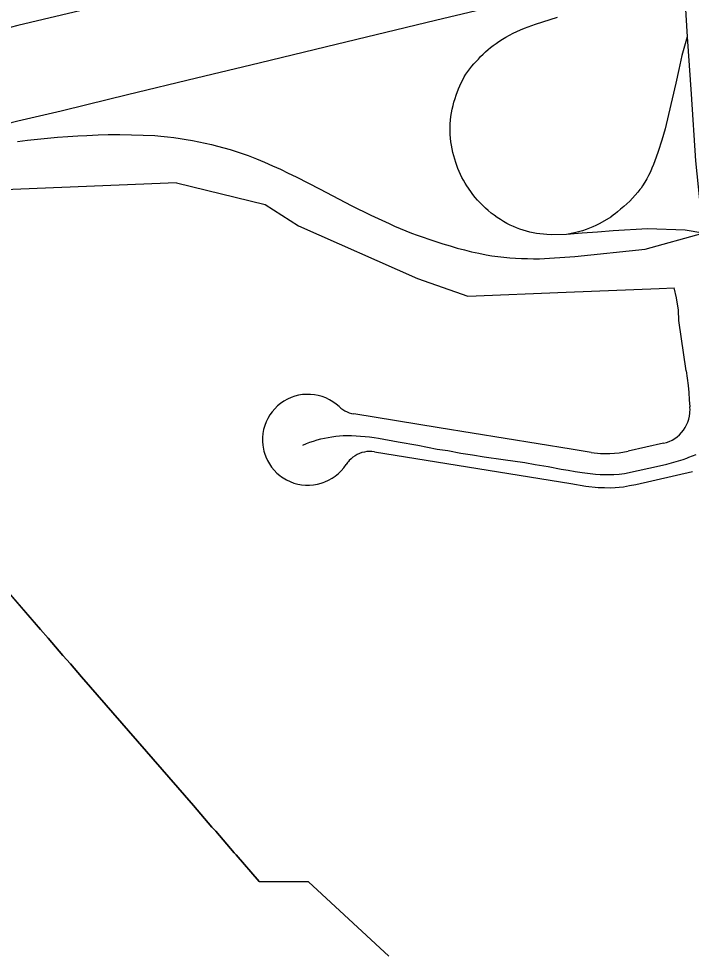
# Model space of a CAD drawing. Extents: x -2233 to 187241, y 4582 to 150524.
# Drawn here: x 106407 to 107590, y 55651 to 57300 of the extents above; entities that cross this region are included whole.
import ezdxf

# ---------------------------------------------------------------- set-up
doc = ezdxf.new("R2010")
doc.units = 0
for name, color, linetype in [('DV_X_Corp_Line', 7, 'Continuous'), ('GE_X_CL_2000', 7, 'Continuous'), ('RW_X_Fee_RW', 7, 'Continuous')]:
    doc.layers.add(name, color=color, linetype=linetype)

msp = doc.modelspace()

# ---------------------------------------------------------------- linework, layer by layer
at = {"layer": 'DV_X_Corp_Line'}
for p, q in [((106445, 56225.3), (106248.1, 56451.9)), ((106445, 56225.3), (106248.1, 56451.9)), ((106248.1, 56451.9), (106445, 56225.3)), ((106248.1, 56451.9), (106445, 56225.3)), ((106458.1, 56210.2), (106445, 56225.3)), ((106458.1, 56210.2), (106445, 56225.3)), ((106445, 56225.3), (106458.1, 56210.2)), ((106445, 56225.3), (106458.1, 56210.2)), ((106464.7, 56202.6), (106458.1, 56210.2)), ((106464.7, 56202.6), (106458.1, 56210.2)), ((106458.1, 56210.2), (106464.7, 56202.6)), ((106458.1, 56210.2), (106464.7, 56202.6)), ((106477.8, 56187.5), (106464.7, 56202.6)), ((106477.8, 56187.5), (106464.7, 56202.6)), ((106464.7, 56202.6), (106477.8, 56187.5)), ((106464.7, 56202.6), (106477.8, 56187.5)), ((106484.3, 56180), (106477.8, 56187.5)), ((106484.3, 56180), (106477.8, 56187.5)), ((106477.8, 56187.5), (106484.3, 56180)), ((106477.8, 56187.5), (106484.3, 56180)), ((106497.5, 56164.9), (106484.3, 56180)), ((106497.5, 56164.9), (106484.3, 56180)), ((106484.3, 56180), (106497.5, 56164.9)), ((106484.3, 56180), (106497.5, 56164.9)), ((106504, 56157.3), (106497.5, 56164.9)), ((106504, 56157.3), (106497.5, 56164.9)), ((106497.5, 56164.9), (106504, 56157.3)), ((106497.5, 56164.9), (106504, 56157.3)), ((106517.1, 56142.2), (106504, 56157.3)), ((106517.1, 56142.2), (106504, 56157.3)), ((106504, 56157.3), (106517.1, 56142.2)), ((106504, 56157.3), (106517.1, 56142.2)), ((106713.9, 55915.8), (106517.1, 56142.2)), ((106713.9, 55915.8), (106517.1, 56142.2)), ((106517.1, 56142.2), (106713.9, 55915.8)), ((106517.1, 56142.2), (106713.9, 55915.8)), ((106727, 55900.7), (106713.9, 55915.8)), ((106727, 55900.7), (106713.9, 55915.8)), ((106713.9, 55915.8), (106727, 55900.7)), ((106713.9, 55915.8), (106727, 55900.7)), ((106733.6, 55893.1), (106727, 55900.7)), ((106733.6, 55893.1), (106727, 55900.7)), ((106727, 55900.7), (106733.6, 55893.1)), ((106727, 55900.7), (106733.6, 55893.1)), ((106746.7, 55878), (106733.6, 55893.1)), ((106746.7, 55878), (106733.6, 55893.1)), ((106733.6, 55893.1), (106746.7, 55878)), ((106733.6, 55893.1), (106746.7, 55878)), ((106753.2, 55870.5), (106746.7, 55878)), ((106753.2, 55870.5), (106746.7, 55878)), ((106746.7, 55878), (106753.2, 55870.5)), ((106746.7, 55878), (106753.2, 55870.5)), ((106766.4, 55855.4), (106753.2, 55870.5)), ((106766.4, 55855.4), (106753.2, 55870.5)), ((106753.2, 55870.5), (106766.4, 55855.4)), ((106753.2, 55870.5), (106766.4, 55855.4)), ((106772.9, 55847.8), (106766.4, 55855.4)), ((106772.9, 55847.8), (106766.4, 55855.4)), ((106766.4, 55855.4), (106772.9, 55847.8)), ((106766.4, 55855.4), (106772.9, 55847.8)), ((106786, 55832.7), (106772.9, 55847.8)), ((106786, 55832.7), (106772.9, 55847.8)), ((106772.9, 55847.8), (106786, 55832.7)), ((106772.9, 55847.8), (106786, 55832.7)), ((106789.3, 55829), (106786, 55832.7)), ((106789.3, 55829), (106786, 55832.7)), ((106786, 55832.7), (106789.3, 55829)), ((106786, 55832.7), (106789.3, 55829)), ((106829.9, 55782.2), (106789.3, 55829)), ((106829.9, 55782.2), (106789.3, 55829)), ((106789.3, 55829), (106829.9, 55782.2)), ((106789.3, 55829), (106829.9, 55782.2)), ((106916.3, 55781.8), (106829.9, 55782.2)), ((106916.3, 55781.8), (106829.9, 55782.2)), ((106829.9, 55782.2), (106916.3, 55781.8)), ((106829.9, 55782.2), (106916.3, 55781.8)), ((107058, 55650.6), (106916.3, 55781.8)), ((107058, 55650.6), (106916.3, 55781.8)), ((106916.3, 55781.8), (107058, 55650.6)), ((106916.3, 55781.8), (107058, 55650.6))]:
    msp.add_line(p, q, dxfattribs=at)
at = {"layer": 'GE_X_CL_2000'}
for points in [[(107555.5, 57708.6), (107560.3, 57629.5), (107561.8, 57607.4), (107564.5, 57567.2), (107566.4, 57539.6), (107572.3, 57446.4), (107575.1, 57401.3), (107577.4, 57364.5), (107577.9, 57355.9), (107583.4, 57268.1)], [(107330, 57518.7), (107260.1, 57500), (107131.4, 57466.3), (107045.2, 57444), (106883, 57402.1), (106761.4, 57373), (106644.1, 57344.7), (106526.6, 57316.8), (106405, 57288.2), (106363.6, 57277.7), (106312.3, 57264.9), (106252.3, 57250), (106184, 57233.3), (106130.1, 57220), (106057.4, 57202.7), (105999.1, 57188.5), (105942.1, 57174.8), (105872.5, 57158.2), (105804.3, 57142), (105697.4, 57119.7)], [(105979.6, 57016.6), (106001.1, 57021.9), (106061.3, 57037.1), (106137.7, 57055.1), (106195.4, 57069.2), (106245.6, 57081.4), (106307.5, 57096), (106363.3, 57109.8), (106405.1, 57120.1), (106481.2, 57138.2), (106526.6, 57149.3), (106597.7, 57166.6), (106719.6, 57195.9), (106829.5, 57222.5), (106948.1, 57250.9), (107140.1, 57297.5), (107295.8, 57334.9)], [(107370.5, 56920.2), (107344.5, 56920.1), (107336.1, 56920.3), (107330, 56920.8), (107324, 56921.4), (107318, 56922.2), (107312, 56923.3), (107306, 56924.6), (107300.1, 56926.1), (107294.3, 56927.9), (107288.5, 56929.8), (107282.9, 56932), (107277.2, 56934.3), (107271.7, 56936.9), (107265.8, 56939.9), (107260, 56943.2), (107254.3, 56946.6), (107248.7, 56950.3), (107243.3, 56954.2), (107238, 56958.2), (107232.8, 56962.5), (107228, 56966.8), (107223.2, 56971.3), (107218.7, 56976), (107214.3, 56980.8), (107210.1, 56985.8), (107206, 56990.9), (107202.1, 56996.1), (107195.2, 57006.2), (107192.2, 57011), (107189.3, 57015.9), (107186.6, 57020.9), (107184, 57026), (107179.5, 57036.4), (107177.6, 57041.8), (107175.8, 57047.2), (107172.4, 57058.7), (107170.8, 57064.9), (107169.4, 57071.1), (107168.3, 57077.3), (107167.3, 57083.6), (107166.6, 57090), (107166.1, 57096.3), (107165.9, 57102.7), (107165.8, 57109), (107166.1, 57115.4), (107166.6, 57121.8), (107167.4, 57128.2), (107168.3, 57134.5), (107169.5, 57140.8), (107171, 57147.1), (107172.6, 57153.3), (107174.5, 57159.4), (107176.6, 57165.5), (107180.8, 57176.9), (107183, 57182.2), (107185.4, 57187.4), (107188, 57192.5), (107190.8, 57197.6), (107193.7, 57202.5), (107196.9, 57207.2), (107200.3, 57211.9), (107203.9, 57216.4), (107207.6, 57220.7), (107211.5, 57224.9), (107215.6, 57229), (107219.6, 57233.4), (107223.8, 57237.6), (107228.1, 57241.7), (107232.6, 57245.7), (107237.2, 57249.5), (107241.9, 57253.2), (107246.8, 57256.7), (107251.7, 57260), (107257.8, 57263.9), (107264, 57267.6), (107270.3, 57271.1), (107276.7, 57274.5), (107283.2, 57277.6), (107289.8, 57280.5), (107296.5, 57283.3), (107303.3, 57285.8), (107316.1, 57290.4), (107328.9, 57294.8), (107341.9, 57298.9), (107354.8, 57302.9)], [(107583.4, 57268.1), (107573.7, 57235.3), (107568.4, 57210.8), (107563, 57186.4), (107550.5, 57131.4), (107544.3, 57106.1), (107541.6, 57096.1), (107538.7, 57086.1), (107532.2, 57066.4), (107528.6, 57056.6), (107526.3, 57050), (107523.8, 57043.5), (107521.1, 57037), (107518.3, 57030.7), (107515.2, 57024.4), (107511.9, 57018.2), (107508.5, 57012.2), (107504.8, 57006.2), (107501.9, 57002), (107500.1, 56999.8), (107496.5, 56994.8), (107491.8, 56989.4), (107487, 56984.2), (107482, 56979.1), (107476.8, 56974.1), (107471.5, 56969.4), (107466, 56964.8), (107460.4, 56960.4), (107456.4, 56957), (107453.5, 56955), (107448.5, 56951.1), (107433.7, 56942.3), (107428.2, 56939.3), (107422.6, 56936.5), (107416.9, 56933.9), (107411.2, 56931.5), (107405.3, 56929.3), (107398.6, 56927), (107391.9, 56925), (107385.1, 56923.2), (107370.5, 56920.2)], [(107583.4, 57268.1), (107590.4, 57167.4), (107597.7, 57050), (107609.4, 56935.7), (107610.7, 56922.7)], [(106404.2, 57084.1), (106421.9, 57086.3), (106439.6, 57088.3), (106457.3, 57090), (106475, 57091.4), (106492.8, 57092.7), (106510.5, 57093.8), (106526.6, 57094.8), (106546.1, 57095.7), (106563.8, 57096.4), (106584.3, 57096.3), (106604.8, 57096), (106625.3, 57095.4), (106645.8, 57094.6), (106656.9, 57093.6), (106668.1, 57092.4), (106679.3, 57091), (106690.4, 57089.4), (106701.5, 57087.6), (106712.5, 57085.6), (106723.5, 57083.4), (106734.6, 57081.1), (106745.7, 57078.6), (106756.6, 57075.9), (106767.6, 57073), (106778.4, 57069.9), (106789.2, 57066.5), (106800, 57062.9), (106810.6, 57059.2), (106824.9, 57053.5), (106839.1, 57047.6), (106853.1, 57041.4), (106867.1, 57035.1), (106881, 57028.5), (106894.8, 57021.8), (106937, 57000.2), (106991.4, 56971.6), (107026.3, 56954.7), (107058.4, 56939.7), (107068.1, 56935.2), (107078, 56930.9), (107087.9, 56926.8), (107098, 56922.9), (107108, 56919.2), (107118.2, 56915.7), (107128.4, 56912.3), (107140.8, 56908.1), (107153.2, 56904), (107165.7, 56900.2), (107178.3, 56896.6), (107190.9, 56893.3), (107203.6, 56890.2), (107216.4, 56887.4), (107229.2, 56884.7), (107239.5, 56883.1), (107249.9, 56881.7), (107260.3, 56880.5), (107270.7, 56879.5), (107281.2, 56878.8), (107291.6, 56878.2), (107302.1, 56877.9), (107312.6, 56877.7), (107323, 56877.8), (107385.2, 56881.6), (107509, 56894.9), (107610.7, 56922.7)], [(107610.7, 56922.7), (107579.9, 56928.2), (107513.3, 56930.6), (107452.6, 56926.6), (107425.5, 56924.8), (107398.4, 56922.7), (107370.5, 56920.2)], [(106906.7, 56550), (106912.9, 56552.5), (106919.1, 56554.9), (106925.4, 56557), (106931.8, 56559), (106938.2, 56560.7), (106944.7, 56562.2), (106951.2, 56563.5), (106957.8, 56564.6), (106964.4, 56565.5), (106971.1, 56566.1), (106977.7, 56566.5), (106984.4, 56566.7), (106992.3, 56566.7), (107000.3, 56566.4), (107008.2, 56565.9), (107016.1, 56565.2), (107024, 56564.3), (107031.9, 56563.2), (107039.8, 56561.9), (107074.3, 56555.9), (107108.9, 56549.6), (107143.3, 56543), (107161.8, 56540.4), (107184.5, 56535.8), (107205.2, 56532.5), (107225.9, 56529.5), (107259.1, 56524.8), (107297.5, 56519.2), (107315.5, 56516), (107338.4, 56512), (107361.2, 56507.7), (107373.5, 56505.6), (107385.8, 56503.6), (107398.1, 56501.9), (107422, 56498.9), (107430.1, 56498.1), (107435.2, 56498), (107444.6, 56498), (107454, 56498.3), (107463.4, 56498.9), (107472.8, 56499.8), (107540, 56514.4), (107547.5, 56516.4), (107572.2, 56523.4), (107576.1, 56524.8), (107582.8, 56527.2), (107586.1, 56528.4), (107599.2, 56533.5)]]:
    msp.add_lwpolyline(points, dxfattribs=at)
at = {"layer": 'RW_X_Fee_RW'}
for p, q in [((106684.2, 57011.2), (106840.2, 56973.2)), ((106840.2, 56973.2), (106898.7, 56935.7)), ((106898.7, 56935.7), (107108.2, 56843.1)), ((107108.2, 56843.1), (107197.2, 56812.1)), ((107370.2, 56818.9), (107533.9, 56825.3)), ((107533.9, 56825.3), (107560, 56826.3)), ((107197.2, 56812.1), (107370.2, 56818.9)), ((107581.1, 56680.4), (107585.1, 56654.8)), ((107146.3, 56580.4), (106996.6, 56604.7)), ((107379.2, 56542.7), (107146.3, 56580.4)), ((107414.4, 56537), (107379.2, 56542.7)), ((107541.5, 56553.1), (107479.2, 56539)), ((107492.5, 56480.5), (107592.5, 56503.2))]:
    msp.add_line(p, q, dxfattribs=at)
for points in [[(106684.2, 57011.2), (106381.2, 56999.2), (106370, 56998.8)], [(107581.1, 56680.4), (107568.2, 56769.3), (107567.7, 56787.5), (107564.3, 56809.1), (107560, 56826.3)], [(107585.1, 56654.8), (107585.9, 56642.2), (107586.9, 56629.6), (107588, 56617)], [(106970.3, 56617.6), (106965, 56622.1), (106959.4, 56626.2), (106953.3, 56629.8), (106947.1, 56632.8), (106940.5, 56635.3), (106933.8, 56637.2), (106926.9, 56638.4), (106920, 56639.1), (106913, 56639.2), (106906, 56638.7), (106899.1, 56637.5), (106892.4, 56635.8), (106885.8, 56633.5), (106879.4, 56630.6), (106873.3, 56627.2), (106867.5, 56623.2), (106862.1, 56618.8), (106857.2, 56613.9), (106852.6, 56608.6), (106848.5, 56602.9), (106845, 56596.9), (106842, 56590.6), (106839.5, 56584.1), (106837.6, 56577.3), (106837, 56573.9), (106836.4, 56570.5), (106835.7, 56563.5), (106835.6, 56556.5), (106836.2, 56549.6), (106837.3, 56542.7), (106838.2, 56539.3), (106839.1, 56535.9), (106841.4, 56529.3), (106844.3, 56523), (106847.7, 56516.9), (106849.7, 56514), (106851.7, 56511.1), (106856.1, 56505.7), (106861, 56500.7), (106866.3, 56496.2), (106869.2, 56494.2), (106872, 56492.1), (106878, 56488.6), (106884.4, 56485.6), (106890.9, 56483.2), (106897.6, 56481.3), (106901.1, 56480.7), (106904.5, 56480), (106911.5, 56479.4), (106918.4, 56479.3), (106925.4, 56479.9), (106932.3, 56481), (106939.1, 56482.8), (106942.4, 56483.9), (106945.6, 56485.1), (106952, 56488), (106958.1, 56491.5), (106963.8, 56495.4), (106969.2, 56499.9), (106971.7, 56502.3), (106974.2, 56504.8), (106978.7, 56510.1), (106982.8, 56515.8)], [(106970.3, 56617.6), (106973.5, 56614.8), (106977, 56612.3), (106980.6, 56610.1), (106984.4, 56608.3), (106988.3, 56606.7), (106992.4, 56605.5), (106996.6, 56604.7)], [(107541.5, 56553.1), (107546.7, 56554.6), (107551.7, 56556.5), (107556.6, 56558.8), (107561.2, 56561.5), (107565.6, 56564.7), (107569.6, 56568.2), (107573.3, 56572.1), (107576.7, 56576.3), (107579.7, 56580.8), (107582.2, 56585.6), (107584.4, 56590.5), (107586, 56595.6), (107587.2, 56600.9), (107588, 56606.2), (107588.1, 56608.9), (107588.2, 56611.6), (107588, 56617)], [(107032.7, 56538), (107028.3, 56538.5), (107023.9, 56538.7), (107021.7, 56538.5), (107019.4, 56538.4), (107015, 56537.7), (107010.7, 56536.7), (107006.5, 56535.2), (107002.4, 56533.4), (107000.5, 56532.3), (106998.5, 56531.3), (106994.9, 56528.8), (106991.4, 56525.9), (106988.2, 56522.8), (106986.8, 56521.1), (106985.3, 56519.4), (106982.8, 56515.8)], [(107032.7, 56538), (107378.2, 56482.1), (107404.8, 56477.8)], [(107414.4, 56537), (107430.6, 56535.1), (107446.9, 56534.9), (107463.2, 56536.2), (107479.2, 56539)], [(107404.8, 56477.8), (107426.7, 56475.3), (107437.7, 56475.1), (107448.8, 56474.9), (107470.8, 56476.7), (107481.6, 56478.6), (107492.5, 56480.5)]]:
    msp.add_lwpolyline(points, dxfattribs=at)

doc.saveas('drawing.dxf')
